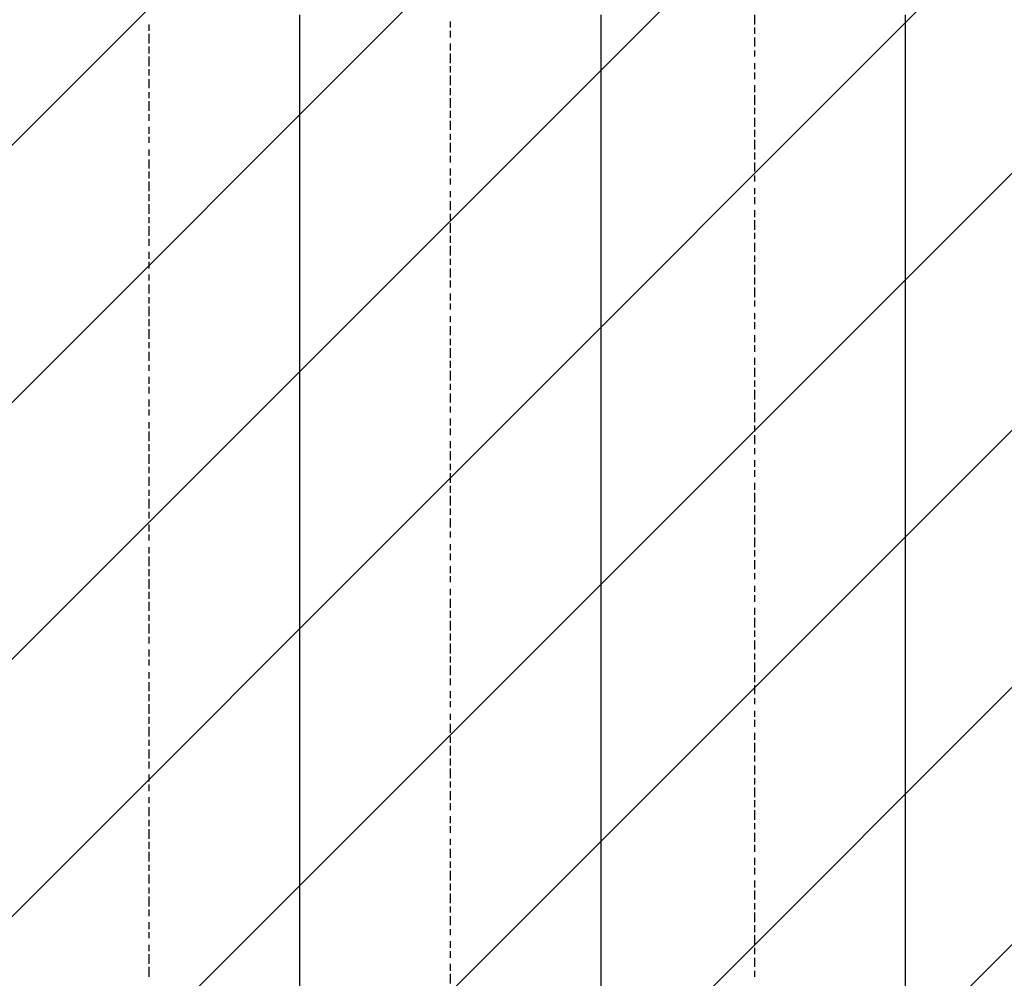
# Model space of a CAD drawing. Extents: x 997 to 109698, y 921 to 94021.
# Tile 647 of 656: x 28466 to 29766, y 53397 to 54662. Entities that reach past the tile are written whole.
import ezdxf

# ---------------------------------------------------------------- set-up
doc = ezdxf.new("R2010")
doc.units = 0
doc.header["$MEASUREMENT"] = 0
doc.layers.add('12', color=7, linetype='CONTINUOUS')
doc.layers.add('28', color=7, linetype='CONTINUOUS')

msp = doc.modelspace()

# ---------------------------------------------------------------- linework, layer by layer
at = {"layer": '12', "color": 5}
for p, q in [((28835.630503, 54668.563401), (28835.630503, 54655.563401)), ((29233.630503, 54668.563401), (29233.630503, 54655.563401)), ((29635.630503, 54668.563401), (29635.630503, 54655.563401)), ((28835.630503, 54655.563401), (28835.630503, 54647.563401)), ((28835.630503, 54647.563401), (28835.630503, 54638.563401)), ((29233.630503, 54655.563401), (29233.630503, 54647.563401)), ((29233.630503, 54647.563401), (29233.630503, 54638.563401)), ((29635.630503, 54655.563401), (29635.630503, 54647.563401)), ((29635.630503, 54647.563401), (29635.630503, 54638.563401)), ((28835.630503, 54638.563401), (28835.630503, 54626.563401)), ((29233.630503, 54638.563401), (29233.630503, 54626.563401)), ((29635.630503, 54638.563401), (29635.630503, 54626.563401)), ((28835.630503, 54626.563401), (28835.630503, 54617.563401)), ((28835.630503, 54617.563401), (28835.630503, 54609.563401)), ((29233.630503, 54626.563401), (29233.630503, 54617.563401)), ((29233.630503, 54617.563401), (29233.630503, 54604.563401)), ((29635.630503, 54626.563401), (29635.630503, 54617.563401)), ((29635.630503, 54617.563401), (29635.630503, 54604.563401)), ((28835.630503, 54609.563401), (28835.630503, 54596.563401)), ((29233.630503, 54604.563401), (29233.630503, 54596.563401)), ((29635.630503, 54604.563401), (29635.630503, 54596.563401)), ((28835.630503, 54596.563401), (28835.630503, 54588.563401)), ((29233.630503, 54596.563401), (29233.630503, 54588.563401)), ((29635.630503, 54596.563401), (29635.630503, 54588.563401)), ((28835.630503, 54588.563401), (28835.630503, 54575.563401)), ((29233.630503, 54588.563401), (29233.630503, 54575.563401)), ((29635.630503, 54588.563401), (29635.630503, 54575.563401)), ((28835.630503, 54575.563401), (28835.630503, 54566.563401)), ((28835.630503, 54566.563401), (28835.630503, 54558.563401)), ((29233.630503, 54575.563401), (29233.630503, 54566.563401)), ((29233.630503, 54566.563401), (29233.630503, 54558.563401)), ((29635.630503, 54575.563401), (29635.630503, 54566.563401)), ((29635.630503, 54566.563401), (29635.630503, 54558.563401)), ((28835.630503, 54558.563401), (28835.630503, 54545.563401)), ((29233.630503, 54558.563401), (29233.630503, 54545.563401)), ((29635.630503, 54558.563401), (29635.630503, 54545.563401)), ((28835.630503, 54545.563401), (28835.630503, 54537.563401)), ((29233.630503, 54545.563401), (29233.630503, 54537.563401)), ((29635.630503, 54545.563401), (29635.630503, 54537.563401)), ((28835.630503, 54537.563401), (28835.630503, 54528.563401)), ((28835.630503, 54528.563401), (28835.630503, 54516.563401)), ((29233.630503, 54537.563401), (29233.630503, 54528.563401)), ((29233.630503, 54528.563401), (29233.630503, 54516.563401)), ((29635.630503, 54537.563401), (29635.630503, 54528.563401)), ((29635.630503, 54528.563401), (29635.630503, 54516.563401)), ((28835.630503, 54516.563401), (28835.630503, 54507.563401)), ((29233.630503, 54516.563401), (29233.630503, 54507.563401)), ((29635.630503, 54516.563401), (29635.630503, 54507.563401)), ((28835.630503, 54507.563401), (28835.630503, 54499.563401)), ((29233.630503, 54507.563401), (29233.630503, 54494.563401)), ((29635.630503, 54507.563401), (29635.630503, 54494.563401)), ((28835.630503, 54499.563401), (28835.630503, 54486.563401)), ((29233.630503, 54494.563401), (29233.630503, 54486.563401)), ((29635.630503, 54494.563401), (29635.630503, 54486.563401)), ((28835.630503, 54486.563401), (28835.630503, 54477.563401)), ((28835.630503, 54477.563401), (28835.630503, 54465.563401)), ((29233.630503, 54486.563401), (29233.630503, 54477.563401)), ((29233.630503, 54477.563401), (29233.630503, 54465.563401)), ((29635.630503, 54486.563401), (29635.630503, 54477.563401)), ((29635.630503, 54477.563401), (29635.630503, 54465.563401)), ((28835.630503, 54465.563401), (28835.630503, 54456.563401)), ((29233.630503, 54465.563401), (29233.630503, 54456.563401)), ((29635.630503, 54465.563401), (29635.630503, 54456.563401)), ((28835.630503, 54456.563401), (28835.630503, 54448.563401)), ((28835.630503, 54448.563401), (28835.630503, 54435.563401)), ((29233.630503, 54456.563401), (29233.630503, 54448.563401)), ((29233.630503, 54448.563401), (29233.630503, 54435.563401)), ((29635.630503, 54456.563401), (29635.630503, 54448.563401)), ((29635.630503, 54448.563401), (29635.630503, 54435.563401)), ((28835.630503, 54435.563401), (28835.630503, 54427.563401)), ((29233.630503, 54435.563401), (29233.630503, 54427.563401)), ((29635.630503, 54435.563401), (29635.630503, 54427.563401)), ((28835.630503, 54427.563401), (28835.630503, 54418.563401)), ((29233.630503, 54427.563401), (29233.630503, 54418.563401)), ((29635.630503, 54427.563401), (29635.630503, 54418.563401)), ((28835.630503, 54418.563401), (28835.630503, 54405.563401)), ((29233.630503, 54418.563401), (29233.630503, 54405.563401)), ((29635.630503, 54418.563401), (29635.630503, 54405.563401)), ((28835.630503, 54405.563401), (28835.630503, 54397.563401)), ((28835.630503, 54397.563401), (28835.630503, 54389.563401)), ((29233.630503, 54405.563401), (29233.630503, 54397.563401)), ((29233.630503, 54397.563401), (29233.630503, 54384.563401)), ((29635.630503, 54405.563401), (29635.630503, 54397.563401)), ((29635.630503, 54397.563401), (29635.630503, 54384.563401)), ((28835.630503, 54389.563401), (28835.630503, 54376.563401)), ((29233.630503, 54384.563401), (29233.630503, 54376.563401)), ((29635.630503, 54384.563401), (29635.630503, 54376.563401)), ((28835.630503, 54376.563401), (28835.630503, 54367.563401)), ((29233.630503, 54376.563401), (29233.630503, 54367.563401)), ((29635.630503, 54376.563401), (29635.630503, 54367.563401)), ((28835.630503, 54367.563401), (28835.630503, 54355.563401)), ((29233.630503, 54367.563401), (29233.630503, 54355.563401)), ((29635.630503, 54367.563401), (29635.630503, 54355.563401)), ((28835.630503, 54355.563401), (28835.630503, 54346.563401)), ((28835.630503, 54346.563401), (28835.630503, 54338.563401)), ((29233.630503, 54355.563401), (29233.630503, 54346.563401)), ((29233.630503, 54346.563401), (29233.630503, 54338.563401)), ((29635.630503, 54355.563401), (29635.630503, 54346.563401)), ((29635.630503, 54346.563401), (29635.630503, 54338.563401)), ((28835.630503, 54338.563401), (28835.630503, 54325.563401)), ((29233.630503, 54338.563401), (29233.630503, 54325.563401)), ((29635.630503, 54338.563401), (29635.630503, 54325.563401)), ((28835.630503, 54325.563401), (28835.630503, 54317.563401)), ((29233.630503, 54325.563401), (29233.630503, 54317.563401)), ((29635.630503, 54325.563401), (29635.630503, 54317.563401)), ((28835.630503, 54317.563401), (28835.630503, 54308.563401)), ((28835.630503, 54308.563401), (28835.630503, 54295.563401)), ((29233.630503, 54317.563401), (29233.630503, 54308.563401)), ((29233.630503, 54308.563401), (29233.630503, 54295.563401)), ((29635.630503, 54317.563401), (29635.630503, 54308.563401)), ((29635.630503, 54308.563401), (29635.630503, 54295.563401)), ((28835.630503, 54295.563401), (28835.630503, 54287.563401)), ((29233.630503, 54295.563401), (29233.630503, 54287.563401)), ((29635.630503, 54295.563401), (29635.630503, 54287.563401)), ((28835.630503, 54287.563401), (28835.630503, 54279.563401)), ((28835.630503, 54279.563401), (28835.630503, 54266.563401)), ((29233.630503, 54287.563401), (29233.630503, 54279.563401)), ((29233.630503, 54279.563401), (29233.630503, 54266.563401)), ((29635.630503, 54287.563401), (29635.630503, 54274.563401)), ((28835.630503, 54266.563401), (28835.630503, 54257.563401)), ((29233.630503, 54266.563401), (29233.630503, 54257.563401)), ((29635.630503, 54274.563401), (29635.630503, 54266.563401)), ((29635.630503, 54266.563401), (29635.630503, 54257.563401)), ((28835.630503, 54257.563401), (28835.630503, 54245.563401)), ((29233.630503, 54257.563401), (29233.630503, 54245.563401)), ((29635.630503, 54257.563401), (29635.630503, 54245.563401)), ((28835.630503, 54245.563401), (28835.630503, 54236.563401)), ((29233.630503, 54245.563401), (29233.630503, 54236.563401)), ((29635.630503, 54245.563401), (29635.630503, 54236.563401)), ((28835.630503, 54236.563401), (28835.630503, 54228.563401)), ((28835.630503, 54228.563401), (28835.630503, 54215.563401)), ((29233.630503, 54236.563401), (29233.630503, 54228.563401)), ((29233.630503, 54228.563401), (29233.630503, 54215.563401)), ((29635.630503, 54236.563401), (29635.630503, 54228.563401)), ((29635.630503, 54228.563401), (29635.630503, 54215.563401)), ((28835.630503, 54215.563401), (28835.630503, 54206.563401)), ((29233.630503, 54215.563401), (29233.630503, 54206.563401)), ((29635.630503, 54215.563401), (29635.630503, 54206.563401)), ((28835.630503, 54206.563401), (28835.630503, 54198.563401)), ((29233.630503, 54206.563401), (29233.630503, 54198.563401)), ((29635.630503, 54206.563401), (29635.630503, 54198.563401)), ((28835.630503, 54198.563401), (28835.630503, 54185.563401)), ((29233.630503, 54198.563401), (29233.630503, 54185.563401)), ((29635.630503, 54198.563401), (29635.630503, 54185.563401)), ((28835.630503, 54185.563401), (28835.630503, 54177.563401)), ((28835.630503, 54177.563401), (28835.630503, 54168.563401)), ((29233.630503, 54185.563401), (29233.630503, 54177.563401)), ((29233.630503, 54177.563401), (29233.630503, 54168.563401)), ((29635.630503, 54185.563401), (29635.630503, 54177.563401)), ((29635.630503, 54177.563401), (29635.630503, 54164.563401)), ((28835.630503, 54168.563401), (28835.630503, 54156.563401)), ((29233.630503, 54168.563401), (29233.630503, 54156.563401)), ((29635.630503, 54164.563401), (29635.630503, 54156.563401)), ((28835.630503, 54156.563401), (28835.630503, 54147.563401)), ((29233.630503, 54156.563401), (29233.630503, 54147.563401)), ((29635.630503, 54156.563401), (29635.630503, 54147.563401)), ((28835.630503, 54147.563401), (28835.630503, 54135.563401)), ((29233.630503, 54147.563401), (29233.630503, 54135.563401)), ((29635.630503, 54147.563401), (29635.630503, 54135.563401)), ((28835.630503, 54135.563401), (28835.630503, 54126.563401)), ((28835.630503, 54126.563401), (28835.630503, 54118.563401)), ((29233.630503, 54135.563401), (29233.630503, 54126.563401)), ((29233.630503, 54126.563401), (29233.630503, 54118.563401)), ((29635.630503, 54135.563401), (29635.630503, 54126.563401)), ((29635.630503, 54126.563401), (29635.630503, 54118.563401)), ((28835.630503, 54118.563401), (28835.630503, 54105.563401)), ((29233.630503, 54118.563401), (29233.630503, 54105.563401)), ((29635.630503, 54118.563401), (29635.630503, 54105.563401)), ((28835.630503, 54105.563401), (28835.630503, 54096.563401)), ((29233.630503, 54105.563401), (29233.630503, 54096.563401)), ((29635.630503, 54105.563401), (29635.630503, 54096.563401)), ((28835.630503, 54096.563401), (28835.630503, 54088.563401)), ((28835.630503, 54088.563401), (28835.630503, 54075.563401)), ((29233.630503, 54096.563401), (29233.630503, 54088.563401)), ((29233.630503, 54088.563401), (29233.630503, 54075.563401)), ((29635.630503, 54096.563401), (29635.630503, 54088.563401)), ((29635.630503, 54088.563401), (29635.630503, 54075.563401)), ((28835.630503, 54075.563401), (28835.630503, 54067.563401)), ((29233.630503, 54075.563401), (29233.630503, 54067.563401)), ((29635.630503, 54075.563401), (29635.630503, 54067.563401)), ((28835.630503, 54067.563401), (28835.630503, 54058.563401)), ((28835.630503, 54058.563401), (28835.630503, 54046.563401)), ((29233.630503, 54067.563401), (29233.630503, 54058.563401)), ((29233.630503, 54058.563401), (29233.630503, 54046.563401)), ((29635.630503, 54067.563401), (29635.630503, 54058.563401)), ((29635.630503, 54058.563401), (29635.630503, 54046.563401)), ((28835.630503, 54046.563401), (28835.630503, 54037.563401)), ((29233.630503, 54046.563401), (29233.630503, 54037.563401)), ((29635.630503, 54046.563401), (29635.630503, 54037.563401)), ((28835.630503, 54037.563401), (28835.630503, 54029.563401)), ((29233.630503, 54037.563401), (29233.630503, 54024.563401)), ((29635.630503, 54037.563401), (29635.630503, 54024.563401)), ((28835.630503, 54029.563401), (28835.630503, 54016.563401)), ((29233.630503, 54024.563401), (29233.630503, 54016.563401)), ((29635.630503, 54024.563401), (29635.630503, 54016.563401)), ((28835.630503, 54016.563401), (28835.630503, 54008.563401)), ((28835.630503, 54008.563401), (28835.630503, 53995.563401)), ((29233.630503, 54016.563401), (29233.630503, 54008.563401)), ((29233.630503, 54008.563401), (29233.630503, 53995.563401)), ((29635.630503, 54016.563401), (29635.630503, 54008.563401)), ((29635.630503, 54008.563401), (29635.630503, 53995.563401)), ((28835.630503, 53995.563401), (28835.630503, 53986.563401)), ((29233.630503, 53995.563401), (29233.630503, 53986.563401)), ((29635.630503, 53995.563401), (29635.630503, 53986.563401)), ((28835.630503, 53986.563401), (28835.630503, 53978.563401)), ((29233.630503, 53986.563401), (29233.630503, 53978.563401)), ((29635.630503, 53986.563401), (29635.630503, 53978.563401)), ((28835.630503, 53978.563401), (28835.630503, 53965.563401)), ((29233.630503, 53978.563401), (29233.630503, 53965.563401)), ((29635.630503, 53978.563401), (29635.630503, 53965.563401)), ((28835.630503, 53965.563401), (28835.630503, 53957.563401)), ((28835.630503, 53957.563401), (28835.630503, 53948.563401)), ((29233.630503, 53965.563401), (29233.630503, 53957.563401)), ((29233.630503, 53957.563401), (29233.630503, 53948.563401)), ((29635.630503, 53965.563401), (29635.630503, 53957.563401)), ((29635.630503, 53957.563401), (29635.630503, 53948.563401)), ((28835.630503, 53948.563401), (28835.630503, 53936.563401)), ((29233.630503, 53948.563401), (29233.630503, 53936.563401)), ((29635.630503, 53948.563401), (29635.630503, 53936.563401)), ((28835.630503, 53936.563401), (28835.630503, 53927.563401)), ((29233.630503, 53936.563401), (29233.630503, 53927.563401)), ((29635.630503, 53936.563401), (29635.630503, 53927.563401)), ((28835.630503, 53927.563401), (28835.630503, 53919.563401)), ((28835.630503, 53919.563401), (28835.630503, 53906.563401)), ((29233.630503, 53927.563401), (29233.630503, 53914.563401)), ((29635.630503, 53927.563401), (29635.630503, 53914.563401)), ((28835.630503, 53906.563401), (28835.630503, 53897.563401)), ((29233.630503, 53914.563401), (29233.630503, 53906.563401)), ((29233.630503, 53906.563401), (29233.630503, 53897.563401)), ((29635.630503, 53914.563401), (29635.630503, 53906.563401)), ((29635.630503, 53906.563401), (29635.630503, 53897.563401)), ((28835.630503, 53897.563401), (28835.630503, 53885.563401)), ((29233.630503, 53897.563401), (29233.630503, 53885.563401)), ((29635.630503, 53897.563401), (29635.630503, 53885.563401)), ((28835.630503, 53885.563401), (28835.630503, 53876.563401)), ((28835.630503, 53876.563401), (28835.630503, 53868.563401)), ((29233.630503, 53885.563401), (29233.630503, 53876.563401)), ((29233.630503, 53876.563401), (29233.630503, 53868.563401)), ((29635.630503, 53885.563401), (29635.630503, 53876.563401)), ((29635.630503, 53876.563401), (29635.630503, 53868.563401)), ((28835.630503, 53868.563401), (28835.630503, 53855.563401)), ((29233.630503, 53868.563401), (29233.630503, 53855.563401)), ((29635.630503, 53868.563401), (29635.630503, 53855.563401)), ((28835.630503, 53855.563401), (28835.630503, 53847.563401)), ((29233.630503, 53855.563401), (29233.630503, 53847.563401)), ((29635.630503, 53855.563401), (29635.630503, 53847.563401)), ((28835.630503, 53847.563401), (28835.630503, 53838.563401)), ((28835.630503, 53838.563401), (28835.630503, 53825.563401)), ((29233.630503, 53847.563401), (29233.630503, 53838.563401)), ((29233.630503, 53838.563401), (29233.630503, 53825.563401)), ((29635.630503, 53847.563401), (29635.630503, 53838.563401)), ((29635.630503, 53838.563401), (29635.630503, 53825.563401)), ((28835.630503, 53825.563401), (28835.630503, 53817.563401)), ((29233.630503, 53825.563401), (29233.630503, 53817.563401)), ((29635.630503, 53825.563401), (29635.630503, 53817.563401)), ((28835.630503, 53817.563401), (28835.630503, 53809.563401)), ((29233.630503, 53817.563401), (29233.630503, 53804.563401)), ((29635.630503, 53817.563401), (29635.630503, 53804.563401)), ((28835.630503, 53809.563401), (28835.630503, 53796.563401)), ((29233.630503, 53804.563401), (29233.630503, 53796.563401)), ((29635.630503, 53804.563401), (29635.630503, 53796.563401)), ((28835.630503, 53796.563401), (28835.630503, 53787.563401)), ((28835.630503, 53787.563401), (28835.630503, 53775.563401)), ((29233.630503, 53796.563401), (29233.630503, 53787.563401)), ((29233.630503, 53787.563401), (29233.630503, 53775.563401)), ((29635.630503, 53796.563401), (29635.630503, 53787.563401)), ((29635.630503, 53787.563401), (29635.630503, 53775.563401)), ((28835.630503, 53775.563401), (28835.630503, 53766.563401)), ((29233.630503, 53775.563401), (29233.630503, 53766.563401)), ((29635.630503, 53775.563401), (29635.630503, 53766.563401)), ((28835.630503, 53766.563401), (28835.630503, 53758.563401)), ((29233.630503, 53766.563401), (29233.630503, 53758.563401)), ((29635.630503, 53766.563401), (29635.630503, 53758.563401)), ((28835.630503, 53758.563401), (28835.630503, 53745.563401)), ((29233.630503, 53758.563401), (29233.630503, 53745.563401)), ((29635.630503, 53758.563401), (29635.630503, 53745.563401)), ((28835.630503, 53745.563401), (28835.630503, 53737.563401)), ((28835.630503, 53737.563401), (28835.630503, 53728.563401)), ((29233.630503, 53745.563401), (29233.630503, 53737.563401)), ((29233.630503, 53737.563401), (29233.630503, 53728.563401)), ((29635.630503, 53745.563401), (29635.630503, 53737.563401)), ((29635.630503, 53737.563401), (29635.630503, 53728.563401)), ((28835.630503, 53728.563401), (28835.630503, 53715.563401)), ((29233.630503, 53728.563401), (29233.630503, 53715.563401)), ((29635.630503, 53728.563401), (29635.630503, 53715.563401)), ((28835.630503, 53715.563401), (28835.630503, 53707.563401)), ((28835.630503, 53707.563401), (28835.630503, 53698.563401)), ((29233.630503, 53715.563401), (29233.630503, 53707.563401)), ((29233.630503, 53707.563401), (29233.630503, 53698.563401)), ((29635.630503, 53715.563401), (29635.630503, 53707.563401)), ((29635.630503, 53707.563401), (29635.630503, 53694.563401)), ((28835.630503, 53698.563401), (28835.630503, 53686.563401)), ((29233.630503, 53698.563401), (29233.630503, 53686.563401)), ((29635.630503, 53694.563401), (29635.630503, 53686.563401)), ((28835.630503, 53686.563401), (28835.630503, 53677.563401)), ((29233.630503, 53686.563401), (29233.630503, 53677.563401)), ((29635.630503, 53686.563401), (29635.630503, 53677.563401)), ((28835.630503, 53677.563401), (28835.630503, 53665.563401)), ((29233.630503, 53677.563401), (29233.630503, 53665.563401)), ((29635.630503, 53677.563401), (29635.630503, 53665.563401)), ((28835.630503, 53665.563401), (28835.630503, 53656.563401)), ((28835.630503, 53656.563401), (28835.630503, 53648.563401)), ((29233.630503, 53665.563401), (29233.630503, 53656.563401)), ((29233.630503, 53656.563401), (29233.630503, 53648.563401)), ((29635.630503, 53665.563401), (29635.630503, 53656.563401)), ((29635.630503, 53656.563401), (29635.630503, 53648.563401)), ((28835.630503, 53648.563401), (28835.630503, 53635.563401)), ((29233.630503, 53648.563401), (29233.630503, 53635.563401)), ((29635.630503, 53648.563401), (29635.630503, 53635.563401)), ((28835.630503, 53635.563401), (28835.630503, 53627.563401)), ((29233.630503, 53635.563401), (29233.630503, 53627.563401)), ((29635.630503, 53635.563401), (29635.630503, 53627.563401)), ((28835.630503, 53627.563401), (28835.630503, 53618.563401)), ((28835.630503, 53618.563401), (28835.630503, 53605.563401)), ((29233.630503, 53627.563401), (29233.630503, 53618.563401)), ((29233.630503, 53618.563401), (29233.630503, 53605.563401)), ((29635.630503, 53627.563401), (29635.630503, 53618.563401)), ((29635.630503, 53618.563401), (29635.630503, 53605.563401)), ((28835.630503, 53605.563401), (28835.630503, 53597.563401)), ((29233.630503, 53605.563401), (29233.630503, 53597.563401)), ((29635.630503, 53605.563401), (29635.630503, 53597.563401)), ((28835.630503, 53597.563401), (28835.630503, 53588.563401)), ((29233.630503, 53597.563401), (29233.630503, 53588.563401)), ((29635.630503, 53597.563401), (29635.630503, 53584.563401)), ((28835.630503, 53588.563401), (28835.630503, 53576.563401)), ((29233.630503, 53588.563401), (29233.630503, 53576.563401)), ((29635.630503, 53584.563401), (29635.630503, 53576.563401)), ((28835.630503, 53576.563401), (28835.630503, 53567.563401)), ((28835.630503, 53567.563401), (28835.630503, 53555.563401)), ((29233.630503, 53576.563401), (29233.630503, 53567.563401)), ((29233.630503, 53567.563401), (29233.630503, 53555.563401)), ((29635.630503, 53576.563401), (29635.630503, 53567.563401)), ((29635.630503, 53567.563401), (29635.630503, 53555.563401)), ((28835.630503, 53555.563401), (28835.630503, 53546.563401)), ((29233.630503, 53555.563401), (29233.630503, 53546.563401)), ((29635.630503, 53555.563401), (29635.630503, 53546.563401)), ((28835.630503, 53546.563401), (28835.630503, 53538.563401)), ((28835.630503, 53538.563401), (28835.630503, 53525.563401)), ((29233.630503, 53546.563401), (29233.630503, 53538.563401)), ((29233.630503, 53538.563401), (29233.630503, 53525.563401)), ((29635.630503, 53546.563401), (29635.630503, 53538.563401)), ((29635.630503, 53538.563401), (29635.630503, 53525.563401)), ((28835.630503, 53525.563401), (28835.630503, 53516.563401)), ((29233.630503, 53525.563401), (29233.630503, 53516.563401)), ((29635.630503, 53525.563401), (29635.630503, 53516.563401)), ((28835.630503, 53516.563401), (28835.630503, 53508.563401)), ((29233.630503, 53516.563401), (29233.630503, 53508.563401)), ((29635.630503, 53516.563401), (29635.630503, 53508.563401)), ((28835.630503, 53508.563401), (28835.630503, 53495.563401)), ((29233.630503, 53508.563401), (29233.630503, 53495.563401)), ((29635.630503, 53508.563401), (29635.630503, 53495.563401)), ((28835.630503, 53495.563401), (28835.630503, 53487.563401)), ((28835.630503, 53487.563401), (28835.630503, 53478.563401)), ((29233.630503, 53495.563401), (29233.630503, 53487.563401)), ((29233.630503, 53487.563401), (29233.630503, 53478.563401)), ((29635.630503, 53495.563401), (29635.630503, 53487.563401)), ((29635.630503, 53487.563401), (29635.630503, 53478.563401)), ((28835.630503, 53478.563401), (28835.630503, 53466.563401)), ((29233.630503, 53478.563401), (29233.630503, 53466.563401)), ((29635.630503, 53478.563401), (29635.630503, 53466.563401)), ((28835.630503, 53466.563401), (28835.630503, 53457.563401)), ((29233.630503, 53466.563401), (29233.630503, 53457.563401)), ((29635.630503, 53466.563401), (29635.630503, 53457.563401)), ((28835.630503, 53457.563401), (28835.630503, 53449.563401)), ((28835.630503, 53449.563401), (28835.630503, 53436.563401)), ((29233.630503, 53457.563401), (29233.630503, 53445.563401)), ((29635.630503, 53457.563401), (29635.630503, 53445.563401)), ((28835.630503, 53436.563401), (28835.630503, 53428.563401)), ((29233.630503, 53445.563401), (29233.630503, 53436.563401)), ((29233.630503, 53436.563401), (29233.630503, 53428.563401)), ((29635.630503, 53445.563401), (29635.630503, 53436.563401)), ((29635.630503, 53436.563401), (29635.630503, 53428.563401)), ((28835.630503, 53428.563401), (28835.630503, 53415.563401)), ((29233.630503, 53428.563401), (29233.630503, 53415.563401)), ((29635.630503, 53428.563401), (29635.630503, 53415.563401)), ((28835.630503, 53415.563401), (28835.630503, 53406.563401)), ((29233.630503, 53415.563401), (29233.630503, 53406.563401)), ((29635.630503, 53415.563401), (29635.630503, 53406.563401)), ((28835.630503, 53406.563401), (28835.630503, 53398.563401)), ((28835.630503, 53398.563401), (28835.630503, 53385.563401)), ((29233.630503, 53406.563401), (29233.630503, 53398.563401)), ((29233.630503, 53398.563401), (29233.630503, 53385.563401)), ((29635.630503, 53406.563401), (29635.630503, 53398.563401)), ((29635.630503, 53398.563401), (29635.630503, 53385.563401))]:
    msp.add_line(p, q, dxfattribs=at)
at = {"layer": '12', "color": 1}
for p, q in [((29034.630503, 54659.563401), (29034.630503, 54651.563401)), ((29436.630503, 54668.563401), (29436.630503, 54655.563401)), ((28636.630503, 54655.563401), (28636.630503, 54647.563401)), ((28636.630503, 54643.563401), (28636.630503, 54630.563401)), ((29034.630503, 54647.563401), (29034.630503, 54638.563401)), ((29436.630503, 54651.563401), (29436.630503, 54643.563401)), ((29034.630503, 54630.563401), (29034.630503, 54621.563401)), ((29436.630503, 54638.563401), (29436.630503, 54626.563401)), ((28636.630503, 54626.563401), (28636.630503, 54617.563401)), ((29034.630503, 54617.563401), (29034.630503, 54604.563401)), ((29436.630503, 54621.563401), (29436.630503, 54613.563401)), ((28636.630503, 54613.563401), (28636.630503, 54600.563401)), ((29436.630503, 54604.563401), (29436.630503, 54596.563401)), ((28636.630503, 54596.563401), (28636.630503, 54588.563401)), ((29034.630503, 54600.563401), (29034.630503, 54592.563401)), ((29436.630503, 54592.563401), (29436.630503, 54583.563401)), ((28636.630503, 54583.563401), (28636.630503, 54571.563401)), ((29034.630503, 54588.563401), (29034.630503, 54575.563401)), ((28636.630503, 54566.563401), (28636.630503, 54558.563401)), ((29034.630503, 54571.563401), (29034.630503, 54562.563401)), ((29436.630503, 54575.563401), (29436.630503, 54566.563401)), ((28636.630503, 54554.563401), (28636.630503, 54541.563401)), ((29034.630503, 54558.563401), (29034.630503, 54545.563401)), ((29436.630503, 54562.563401), (29436.630503, 54549.563401)), ((29034.630503, 54541.563401), (29034.630503, 54532.563401)), ((29436.630503, 54545.563401), (29436.630503, 54537.563401)), ((28636.630503, 54537.563401), (28636.630503, 54528.563401)), ((29034.630503, 54528.563401), (29034.630503, 54516.563401)), ((29436.630503, 54532.563401), (29436.630503, 54520.563401)), ((28636.630503, 54520.563401), (28636.630503, 54511.563401)), ((29436.630503, 54516.563401), (29436.630503, 54507.563401)), ((28636.630503, 54507.563401), (28636.630503, 54499.563401)), ((29034.630503, 54511.563401), (29034.630503, 54503.563401)), ((29436.630503, 54503.563401), (29436.630503, 54490.563401)), ((28636.630503, 54490.563401), (28636.630503, 54482.563401)), ((29034.630503, 54499.563401), (29034.630503, 54486.563401)), ((28636.630503, 54477.563401), (28636.630503, 54465.563401)), ((29034.630503, 54482.563401), (29034.630503, 54473.563401)), ((29436.630503, 54486.563401), (29436.630503, 54477.563401)), ((28636.630503, 54461.563401), (28636.630503, 54452.563401)), ((29034.630503, 54465.563401), (29034.630503, 54456.563401)), ((29436.630503, 54473.563401), (29436.630503, 54461.563401)), ((28636.630503, 54448.563401), (28636.630503, 54435.563401)), ((29034.630503, 54452.563401), (29034.630503, 54444.563401)), ((29436.630503, 54456.563401), (29436.630503, 54448.563401)), ((29034.630503, 54435.563401), (29034.630503, 54427.563401)), ((29436.630503, 54439.563401), (29436.630503, 54431.563401)), ((28636.630503, 54431.563401), (28636.630503, 54422.563401)), ((29034.630503, 54422.563401), (29034.630503, 54410.563401)), ((29436.630503, 54427.563401), (29436.630503, 54418.563401)), ((28636.630503, 54418.563401), (28636.630503, 54405.563401)), ((29436.630503, 54410.563401), (29436.630503, 54401.563401)), ((28636.630503, 54401.563401), (28636.630503, 54393.563401)), ((29034.630503, 54405.563401), (29034.630503, 54397.563401)), ((29436.630503, 54397.563401), (29436.630503, 54384.563401)), ((28636.630503, 54389.563401), (28636.630503, 54376.563401)), ((29034.630503, 54393.563401), (29034.630503, 54380.563401)), ((28636.630503, 54372.563401), (28636.630503, 54363.563401)), ((29034.630503, 54376.563401), (29034.630503, 54367.563401)), ((29436.630503, 54380.563401), (29436.630503, 54372.563401)), ((29034.630503, 54363.563401), (29034.630503, 54350.563401)), ((29436.630503, 54367.563401), (29436.630503, 54355.563401)), ((28636.630503, 54355.563401), (28636.630503, 54346.563401)), ((29034.630503, 54346.563401), (29034.630503, 54338.563401)), ((29436.630503, 54350.563401), (29436.630503, 54342.563401)), ((28636.630503, 54342.563401), (28636.630503, 54333.563401)), ((29034.630503, 54333.563401), (29034.630503, 54321.563401)), ((29436.630503, 54338.563401), (29436.630503, 54325.563401)), ((28636.630503, 54325.563401), (28636.630503, 54317.563401)), ((29436.630503, 54321.563401), (29436.630503, 54312.563401)), ((28636.630503, 54312.563401), (28636.630503, 54300.563401)), ((29034.630503, 54317.563401), (29034.630503, 54308.563401)), ((29436.630503, 54308.563401), (29436.630503, 54295.563401)), ((28636.630503, 54295.563401), (28636.630503, 54287.563401)), ((29034.630503, 54300.563401), (29034.630503, 54291.563401)), ((28636.630503, 54283.563401), (28636.630503, 54270.563401)), ((29034.630503, 54287.563401), (29034.630503, 54279.563401)), ((29436.630503, 54291.563401), (29436.630503, 54283.563401)), ((28636.630503, 54266.563401), (28636.630503, 54257.563401)), ((29034.630503, 54270.563401), (29034.630503, 54262.563401)), ((29436.630503, 54274.563401), (29436.630503, 54266.563401)), ((28636.630503, 54253.563401), (28636.630503, 54240.563401)), ((29034.630503, 54257.563401), (29034.630503, 54245.563401)), ((29436.630503, 54262.563401), (29436.630503, 54253.563401)), ((29034.630503, 54240.563401), (29034.630503, 54232.563401)), ((29436.630503, 54245.563401), (29436.630503, 54236.563401)), ((28636.630503, 54236.563401), (28636.630503, 54228.563401)), ((29034.630503, 54228.563401), (29034.630503, 54215.563401)), ((29436.630503, 54232.563401), (29436.630503, 54223.563401)), ((28636.630503, 54223.563401), (28636.630503, 54211.563401)), ((29436.630503, 54215.563401), (29436.630503, 54206.563401)), ((28636.630503, 54206.563401), (28636.630503, 54198.563401)), ((29034.630503, 54211.563401), (29034.630503, 54202.563401)), ((29436.630503, 54202.563401), (29436.630503, 54190.563401)), ((28636.630503, 54190.563401), (28636.630503, 54181.563401)), ((29034.630503, 54198.563401), (29034.630503, 54185.563401)), ((28636.630503, 54177.563401), (28636.630503, 54168.563401)), ((29034.630503, 54181.563401), (29034.630503, 54173.563401)), ((29436.630503, 54185.563401), (29436.630503, 54177.563401)), ((29034.630503, 54168.563401), (29034.630503, 54156.563401)), ((29436.630503, 54173.563401), (29436.630503, 54160.563401)), ((28636.630503, 54160.563401), (28636.630503, 54151.563401)), ((29034.630503, 54151.563401), (29034.630503, 54143.563401)), ((29436.630503, 54156.563401), (29436.630503, 54147.563401)), ((28636.630503, 54147.563401), (28636.630503, 54139.563401)), ((29436.630503, 54143.563401), (29436.630503, 54130.563401)), ((28636.630503, 54130.563401), (28636.630503, 54122.563401)), ((29034.630503, 54135.563401), (29034.630503, 54126.563401)), ((29436.630503, 54126.563401), (29436.630503, 54118.563401)), ((28636.630503, 54118.563401), (28636.630503, 54105.563401)), ((29034.630503, 54122.563401), (29034.630503, 54113.563401)), ((29436.630503, 54113.563401), (29436.630503, 54101.563401)), ((28636.630503, 54101.563401), (28636.630503, 54092.563401)), ((29034.630503, 54105.563401), (29034.630503, 54096.563401)), ((28636.630503, 54088.563401), (28636.630503, 54075.563401)), ((29034.630503, 54092.563401), (29034.630503, 54080.563401)), ((29436.630503, 54096.563401), (29436.630503, 54088.563401)), ((28636.630503, 54071.563401), (28636.630503, 54063.563401)), ((29034.630503, 54075.563401), (29034.630503, 54067.563401)), ((29436.630503, 54080.563401), (29436.630503, 54071.563401)), ((28636.630503, 54058.563401), (28636.630503, 54046.563401)), ((29034.630503, 54063.563401), (29034.630503, 54050.563401)), ((29436.630503, 54067.563401), (29436.630503, 54058.563401)), ((29034.630503, 54046.563401), (29034.630503, 54037.563401)), ((29436.630503, 54050.563401), (29436.630503, 54041.563401)), ((28636.630503, 54041.563401), (28636.630503, 54033.563401)), ((29034.630503, 54033.563401), (29034.630503, 54020.563401)), ((29436.630503, 54037.563401), (29436.630503, 54024.563401)), ((28636.630503, 54029.563401), (28636.630503, 54016.563401)), ((29436.630503, 54020.563401), (29436.630503, 54012.563401)), ((28636.630503, 54012.563401), (28636.630503, 54003.563401)), ((29034.630503, 54016.563401), (29034.630503, 54008.563401)), ((29436.630503, 54008.563401), (29436.630503, 53995.563401)), ((28636.630503, 53995.563401), (28636.630503, 53986.563401)), ((29034.630503, 54003.563401), (29034.630503, 53991.563401)), ((28636.630503, 53982.563401), (28636.630503, 53974.563401)), ((29034.630503, 53986.563401), (29034.630503, 53978.563401)), ((29436.630503, 53991.563401), (29436.630503, 53982.563401)), ((29034.630503, 53969.563401), (29034.630503, 53961.563401)), ((29436.630503, 53978.563401), (29436.630503, 53965.563401)), ((28636.630503, 53965.563401), (28636.630503, 53957.563401)), ((29034.630503, 53957.563401), (29034.630503, 53948.563401)), ((29436.630503, 53961.563401), (29436.630503, 53953.563401)), ((28636.630503, 53953.563401), (28636.630503, 53940.563401)), ((29436.630503, 53948.563401), (29436.630503, 53936.563401)), ((28636.630503, 53936.563401), (28636.630503, 53927.563401)), ((29034.630503, 53940.563401), (29034.630503, 53931.563401)), ((29436.630503, 53931.563401), (29436.630503, 53923.563401)), ((28636.630503, 53923.563401), (28636.630503, 53910.563401)), ((29034.630503, 53927.563401), (29034.630503, 53919.563401)), ((28636.630503, 53906.563401), (28636.630503, 53897.563401)), ((29034.630503, 53910.563401), (29034.630503, 53902.563401)), ((29436.630503, 53914.563401), (29436.630503, 53906.563401)), ((29436.630503, 53902.563401), (29436.630503, 53893.563401)), ((28636.630503, 53893.563401), (28636.630503, 53881.563401)), ((29034.630503, 53897.563401), (29034.630503, 53885.563401)), ((28636.630503, 53876.563401), (28636.630503, 53868.563401)), ((29034.630503, 53881.563401), (29034.630503, 53872.563401)), ((29436.630503, 53885.563401), (29436.630503, 53876.563401)), ((28636.630503, 53864.563401), (28636.630503, 53851.563401)), ((29034.630503, 53868.563401), (29034.630503, 53855.563401)), ((29436.630503, 53872.563401), (29436.630503, 53859.563401)), ((29034.630503, 53851.563401), (29034.630503, 53842.563401)), ((29436.630503, 53855.563401), (29436.630503, 53847.563401)), ((28636.630503, 53847.563401), (28636.630503, 53838.563401)), ((29034.630503, 53838.563401), (29034.630503, 53825.563401)), ((29436.630503, 53842.563401), (29436.630503, 53830.563401)), ((28636.630503, 53830.563401), (28636.630503, 53821.563401)), ((29436.630503, 53825.563401), (29436.630503, 53817.563401)), ((28636.630503, 53817.563401), (28636.630503, 53809.563401)), ((29034.630503, 53821.563401), (29034.630503, 53813.563401)), ((29436.630503, 53813.563401), (29436.630503, 53800.563401)), ((28636.630503, 53800.563401), (28636.630503, 53792.563401)), ((29034.630503, 53809.563401), (29034.630503, 53796.563401)), ((28636.630503, 53787.563401), (28636.630503, 53775.563401)), ((29034.630503, 53792.563401), (29034.630503, 53783.563401)), ((29436.630503, 53796.563401), (29436.630503, 53787.563401)), ((29034.630503, 53775.563401), (29034.630503, 53766.563401)), ((29436.630503, 53783.563401), (29436.630503, 53771.563401)), ((28636.630503, 53771.563401), (28636.630503, 53762.563401)), ((29034.630503, 53762.563401), (29034.630503, 53754.563401)), ((29436.630503, 53766.563401), (29436.630503, 53758.563401)), ((28636.630503, 53758.563401), (28636.630503, 53745.563401)), ((29436.630503, 53749.563401), (29436.630503, 53741.563401)), ((28636.630503, 53741.563401), (28636.630503, 53732.563401)), ((29034.630503, 53745.563401), (29034.630503, 53737.563401)), ((29436.630503, 53737.563401), (29436.630503, 53728.563401)), ((28636.630503, 53728.563401), (28636.630503, 53715.563401)), ((29034.630503, 53732.563401), (29034.630503, 53720.563401)), ((29436.630503, 53720.563401), (29436.630503, 53711.563401)), ((28636.630503, 53711.563401), (28636.630503, 53703.563401)), ((29034.630503, 53715.563401), (29034.630503, 53707.563401)), ((29436.630503, 53707.563401), (29436.630503, 53694.563401)), ((28636.630503, 53698.563401), (28636.630503, 53686.563401)), ((29034.630503, 53703.563401), (29034.630503, 53690.563401)), ((28636.630503, 53682.563401), (28636.630503, 53673.563401)), ((29034.630503, 53686.563401), (29034.630503, 53677.563401)), ((29436.630503, 53690.563401), (29436.630503, 53682.563401)), ((29034.630503, 53673.563401), (29034.630503, 53660.563401)), ((29436.630503, 53677.563401), (29436.630503, 53665.563401)), ((28636.630503, 53665.563401), (28636.630503, 53656.563401)), ((29034.630503, 53656.563401), (29034.630503, 53648.563401)), ((29436.630503, 53660.563401), (29436.630503, 53652.563401)), ((28636.630503, 53652.563401), (28636.630503, 53643.563401)), ((29034.630503, 53643.563401), (29034.630503, 53631.563401)), ((29436.630503, 53648.563401), (29436.630503, 53635.563401)), ((28636.630503, 53635.563401), (28636.630503, 53627.563401)), ((29436.630503, 53631.563401), (29436.630503, 53622.563401)), ((28636.630503, 53622.563401), (28636.630503, 53610.563401)), ((29034.630503, 53627.563401), (29034.630503, 53618.563401)), ((29436.630503, 53618.563401), (29436.630503, 53605.563401)), ((28636.630503, 53605.563401), (28636.630503, 53597.563401)), ((29034.630503, 53610.563401), (29034.630503, 53601.563401)), ((28636.630503, 53593.563401), (28636.630503, 53580.563401)), ((29034.630503, 53597.563401), (29034.630503, 53588.563401)), ((29436.630503, 53601.563401), (29436.630503, 53593.563401)), ((29034.630503, 53580.563401), (29034.630503, 53572.563401)), ((29436.630503, 53588.563401), (29436.630503, 53576.563401)), ((28636.630503, 53576.563401), (28636.630503, 53567.563401)), ((29034.630503, 53567.563401), (29034.630503, 53555.563401)), ((29436.630503, 53572.563401), (29436.630503, 53563.563401)), ((28636.630503, 53563.563401), (28636.630503, 53550.563401)), ((29436.630503, 53555.563401), (29436.630503, 53546.563401)), ((28636.630503, 53546.563401), (28636.630503, 53538.563401)), ((29034.630503, 53550.563401), (29034.630503, 53542.563401)), ((29034.630503, 53538.563401), (29034.630503, 53525.563401)), ((29436.630503, 53542.563401), (29436.630503, 53533.563401)), ((28636.630503, 53533.563401), (28636.630503, 53521.563401)), ((29436.630503, 53525.563401), (29436.630503, 53516.563401)), ((28636.630503, 53516.563401), (28636.630503, 53508.563401)), ((29034.630503, 53521.563401), (29034.630503, 53512.563401)), ((29436.630503, 53512.563401), (29436.630503, 53500.563401)), ((28636.630503, 53504.563401), (28636.630503, 53491.563401)), ((29034.630503, 53508.563401), (29034.630503, 53495.563401)), ((28636.630503, 53487.563401), (28636.630503, 53478.563401)), ((29034.630503, 53491.563401), (29034.630503, 53483.563401)), ((29436.630503, 53495.563401), (29436.630503, 53487.563401)), ((29034.630503, 53478.563401), (29034.630503, 53466.563401)), ((29436.630503, 53483.563401), (29436.630503, 53470.563401)), ((28636.630503, 53470.563401), (28636.630503, 53461.563401)), ((29034.630503, 53461.563401), (29034.630503, 53453.563401)), ((29436.630503, 53466.563401), (29436.630503, 53457.563401)), ((28636.630503, 53457.563401), (28636.630503, 53449.563401)), ((29436.630503, 53453.563401), (29436.630503, 53440.563401)), ((28636.630503, 53440.563401), (28636.630503, 53432.563401)), ((29034.630503, 53445.563401), (29034.630503, 53436.563401)), ((29436.630503, 53436.563401), (29436.630503, 53428.563401)), ((28636.630503, 53428.563401), (28636.630503, 53419.563401)), ((29034.630503, 53432.563401), (29034.630503, 53423.563401)), ((29436.630503, 53423.563401), (29436.630503, 53411.563401)), ((28636.630503, 53419.563401), (28636.630503, 53415.563401)), ((28636.630503, 53411.563401), (28636.630503, 53398.563401)), ((29034.630503, 53415.563401), (29034.630503, 53406.563401)), ((29034.630503, 53402.563401), (29034.630503, 53389.563401)), ((29436.630503, 53406.563401), (29436.630503, 53398.563401))]:
    msp.add_line(p, q, dxfattribs=at)
at = {"layer": '28', "color": 2}
for p, q in [((14872.636205, 40913.26489), (32645.326553, 58685.955237)), ((14872.636205, 40573.853635), (32984.737808, 58685.955237)), ((14872.636205, 40234.44238), (33324.149063, 58685.955237)), ((14872.636205, 39895.031125), (33663.560318, 58685.955237)), ((14872.636205, 39555.61987), (34002.971573, 58685.955237)), ((14872.636205, 39216.208615), (34342.382828, 58685.955237)), ((14872.636205, 38876.79736), (34681.794083, 58685.955237)), ((14872.636205, 38537.386105), (35021.205338, 58685.955237))]:
    msp.add_line(p, q, dxfattribs=at)

doc.saveas('drawing.dxf')
